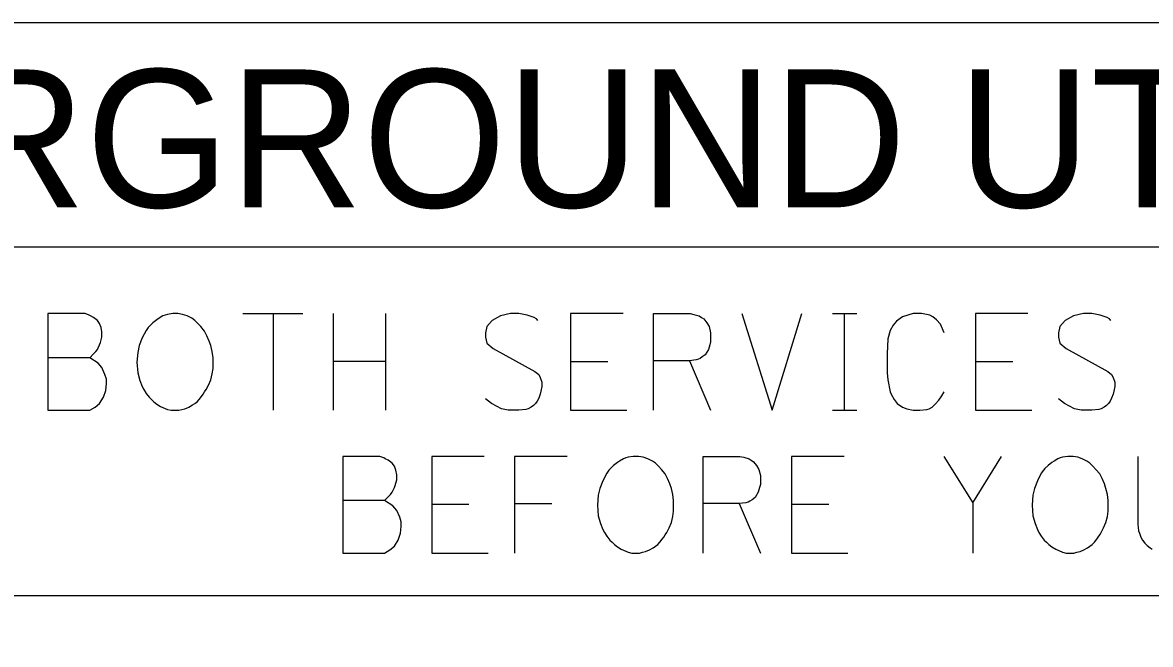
# Model space of a CAD drawing. Extents: x 10.6 to 44.6, y -2.6 to 23.4.
# Drawn here: x 14.869 to 16.503, y 6.002 to 6.904 of the extents above; entities that cross this region are included whole.
import ezdxf

# ---------------------------------------------------------------- set-up
doc = ezdxf.new("R2010")
doc.units = 0
doc.layers.add('SH_Data', color=7, linetype='Continuous')

msp = doc.modelspace()

# ---------------------------------------------------------------- linework, layer by layer
at = {"layer": 'SH_Data'}
for p, q in [((13.6278, 6.5791), (18.8278, 6.5791)), ((15.1879, 6.4821), (15.275, 6.4821)), ((15.232, 6.4821), (15.232, 6.3421)), ((15.3191, 6.4821), (15.3191, 6.3421)), ((15.3952, 6.3421), (15.3952, 6.4821)), ((16.0422, 6.4821), (16.0775, 6.4821)), ((16.0598, 6.3421), (16.0598, 6.4821)), ((15.3952, 6.4127), (15.3191, 6.4127)), ((15.663, 6.4127), (15.717, 6.4127)), ((15.835, 6.4137), (15.8658, 6.3421)), ((16.2494, 6.4127), (16.3034, 6.4127)), ((16.0422, 6.3421), (16.0775, 6.3421)), ((15.4617, 6.2056), (15.5157, 6.2056)), ((15.5819, 6.2067), (15.6359, 6.2067)), ((15.907, 6.2067), (15.9379, 6.135)), ((15.9831, 6.2056), (16.0371, 6.2056)), ((16.2454, 6.2078), (16.2454, 6.135)), ((13.6278, 6.0733), (18.8278, 6.0733))]:
    msp.add_line(p, q, dxfattribs=at)
msp.add_lwpolyline([(13.6278, 6.9042), (18.8278, 6.9042), (18.8278, 3.8042), (13.6278, 3.8042)], close=True, dxfattribs=at)
msp.add_lwpolyline([(13.6278, 6.9042), (18.8278, 6.9042), (18.8278, 3.8042), (13.6278, 3.8042)], close=True, dxfattribs=at)
for points in [[(14.9664, 6.4182), (14.9719, 6.4237), (14.9752, 6.427), (14.9774, 6.4303), (14.9785, 6.4325), (14.9807, 6.4369), (14.9818, 6.4402), (14.984, 6.4479), (14.984, 6.4512), (14.984, 6.4556), (14.9829, 6.4622), (14.9807, 6.4678), (14.9774, 6.4722), (14.9719, 6.4766), (14.9675, 6.4788), (14.9653, 6.4799), (14.9598, 6.4821), (14.9058, 6.4821), (14.9058, 6.3421), (14.9664, 6.3421), (14.9741, 6.3465), (14.9807, 6.352), (14.9862, 6.3608), (14.9895, 6.3708), (14.9906, 6.3807), (14.9906, 6.3873), (14.9884, 6.3939), (14.984, 6.4038), (14.9785, 6.4104), (14.9664, 6.4182), (14.9058, 6.4182)], [(15.0788, 6.481), (15.0755, 6.4799), (15.0722, 6.4788), (15.0667, 6.4755), (15.0634, 6.4733), (15.0579, 6.4689), (15.0535, 6.4645), (15.0512, 6.4622), (15.0479, 6.4578), (15.0424, 6.4468), (15.038, 6.4358), (15.0358, 6.4259), (15.0347, 6.4115), (15.0358, 6.3961), (15.0391, 6.3851), (15.0424, 6.3763), (15.0446, 6.3719), (15.0479, 6.3664), (15.0524, 6.3608), (15.0557, 6.3575), (15.059, 6.3542), (15.0634, 6.3509), (15.0689, 6.3476), (15.0788, 6.3432), (15.0843, 6.3421), (15.0953, 6.3421), (15.0997, 6.3432), (15.1042, 6.3443), (15.1097, 6.3465), (15.1152, 6.3498), (15.1185, 6.352), (15.1218, 6.3542), (15.1251, 6.3575), (15.1284, 6.3619), (15.1306, 6.3652), (15.1328, 6.3686), (15.135, 6.3719), (15.1383, 6.3785), (15.1416, 6.3862), (15.1438, 6.395), (15.145, 6.4027), (15.145, 6.4038), (15.145, 6.4115), (15.145, 6.4182), (15.1438, 6.427), (15.1416, 6.4358), (15.1394, 6.4424), (15.1361, 6.4501), (15.1328, 6.4567), (15.1273, 6.4634), (15.1229, 6.4678), (15.1185, 6.4722), (15.1141, 6.4755), (15.1075, 6.4788), (15.1009, 6.481), (15.0942, 6.4821), (15.0865, 6.4821), (15.0788, 6.481)], [(15.6156, 6.4722), (15.6134, 6.4744), (15.6101, 6.4766), (15.6002, 6.4799), (15.5881, 6.4821), (15.5792, 6.4821), (15.5759, 6.4821), (15.5616, 6.4788), (15.5495, 6.4722), (15.5418, 6.4634), (15.5396, 6.4545), (15.5396, 6.4479), (15.5418, 6.4391), (15.5506, 6.4314), (15.6112, 6.3983), (15.6167, 6.3939), (15.6189, 6.3895), (15.6211, 6.3829), (15.6211, 6.3763), (15.62, 6.3697), (15.6189, 6.3652), (15.6167, 6.3597), (15.6145, 6.3553), (15.6123, 6.352), (15.609, 6.3487), (15.6057, 6.3465), (15.6013, 6.3443), (15.598, 6.3432), (15.5881, 6.3421), (15.5726, 6.3421), (15.5627, 6.3443), (15.5484, 6.352), (15.5396, 6.3586)], [(15.7391, 6.4821), (15.663, 6.4821), (15.663, 6.3421), (15.7446, 6.3421)], [(15.7832, 6.3421), (15.7832, 6.4821), (15.8361, 6.4821), (15.8416, 6.481), (15.8493, 6.4788), (15.8526, 6.4766), (15.8559, 6.4744), (15.8603, 6.4689), (15.8636, 6.4634), (15.8658, 6.4545), (15.8658, 6.4413), (15.8647, 6.4369), (15.8625, 6.4303), (15.8581, 6.4226), (15.8537, 6.4193), (15.8504, 6.4171), (15.8482, 6.416), (15.8449, 6.4149), (15.835, 6.4137), (15.7832, 6.4137)], [(15.911, 6.4821), (15.9551, 6.3421), (15.9981, 6.4821)], [(16.2042, 6.4545), (16.1987, 6.4667), (16.1932, 6.4733), (16.1877, 6.4777), (16.1833, 6.4799), (16.1711, 6.4821), (16.159, 6.4821), (16.1436, 6.4777), (16.1348, 6.4711), (16.1304, 6.4656), (16.126, 6.4578), (16.1226, 6.4457), (16.1215, 6.4237), (16.1215, 6.4071), (16.1215, 6.3961), (16.1226, 6.3862), (16.126, 6.3686), (16.1271, 6.3652), (16.1315, 6.3575), (16.1359, 6.352), (16.1436, 6.3465), (16.1502, 6.3443), (16.159, 6.3421), (16.1689, 6.3421), (16.1789, 6.3432), (16.1822, 6.3443), (16.1866, 6.3465), (16.191, 6.3509), (16.1965, 6.3564), (16.2009, 6.363), (16.2042, 6.3686)], [(16.3255, 6.4821), (16.2494, 6.4821), (16.2494, 6.3421), (16.331, 6.3421)], [(16.4456, 6.4722), (16.4434, 6.4744), (16.4401, 6.4766), (16.4302, 6.4799), (16.4181, 6.4821), (16.4092, 6.4821), (16.4059, 6.4821), (16.3916, 6.4788), (16.3795, 6.4722), (16.3718, 6.4634), (16.3696, 6.4545), (16.3696, 6.4479), (16.3718, 6.4391), (16.3806, 6.4314), (16.4412, 6.3983), (16.4467, 6.3939), (16.4489, 6.3895), (16.4511, 6.3829), (16.4511, 6.3763), (16.45, 6.3697), (16.4489, 6.3652), (16.4467, 6.3597), (16.4445, 6.3553), (16.4423, 6.352), (16.439, 6.3487), (16.4357, 6.3465), (16.4313, 6.3443), (16.428, 6.3432), (16.4181, 6.3421), (16.4026, 6.3421), (16.3927, 6.3443), (16.3784, 6.352), (16.3696, 6.3586)], [(15.3934, 6.2111), (15.3989, 6.2166), (15.4022, 6.2199), (15.4044, 6.2232), (15.4055, 6.2254), (15.4077, 6.2298), (15.4088, 6.2331), (15.411, 6.2409), (15.411, 6.2442), (15.411, 6.2486), (15.4099, 6.2552), (15.4077, 6.2607), (15.4044, 6.2651), (15.3989, 6.2695), (15.3945, 6.2717), (15.3923, 6.2728), (15.3868, 6.275), (15.3328, 6.275), (15.3328, 6.135), (15.3934, 6.135), (15.4011, 6.1394), (15.4077, 6.145), (15.4132, 6.1538), (15.4165, 6.1637), (15.4176, 6.1736), (15.4176, 6.1802), (15.4154, 6.1868), (15.411, 6.1968), (15.4055, 6.2034), (15.3934, 6.2111), (15.3328, 6.2111)], [(15.5378, 6.275), (15.4617, 6.275), (15.4617, 6.135), (15.5433, 6.135)], [(15.6579, 6.275), (15.5819, 6.275), (15.5819, 6.135)], [(15.7461, 6.2739), (15.7428, 6.2728), (15.7395, 6.2717), (15.734, 6.2684), (15.7307, 6.2662), (15.7252, 6.2618), (15.7207, 6.2574), (15.7185, 6.2552), (15.7152, 6.2508), (15.7097, 6.2397), (15.7053, 6.2287), (15.7031, 6.2188), (15.702, 6.2045), (15.7031, 6.189), (15.7064, 6.178), (15.7097, 6.1692), (15.7119, 6.1648), (15.7152, 6.1593), (15.7197, 6.1538), (15.723, 6.1505), (15.7263, 6.1472), (15.7307, 6.1439), (15.7362, 6.1405), (15.7461, 6.1361), (15.7516, 6.135), (15.7626, 6.135), (15.767, 6.1361), (15.7715, 6.1372), (15.777, 6.1394), (15.7825, 6.1427), (15.7858, 6.145), (15.7891, 6.1472), (15.7924, 6.1505), (15.7957, 6.1549), (15.7979, 6.1582), (15.8001, 6.1615), (15.8023, 6.1648), (15.8056, 6.1714), (15.8089, 6.1791), (15.8111, 6.1879), (15.8122, 6.1957), (15.8122, 6.1968), (15.8122, 6.2045), (15.8122, 6.2111), (15.8111, 6.2199), (15.8089, 6.2287), (15.8067, 6.2353), (15.8034, 6.2431), (15.8001, 6.2497), (15.7946, 6.2563), (15.7902, 6.2607), (15.7858, 6.2651), (15.7814, 6.2684), (15.7748, 6.2717), (15.7682, 6.2739), (15.7615, 6.275), (15.7538, 6.275), (15.7461, 6.2739)], [(15.8552, 6.135), (15.8552, 6.275), (15.9082, 6.275), (15.9137, 6.2739), (15.9214, 6.2717), (15.9247, 6.2695), (15.928, 6.2673), (15.9324, 6.2618), (15.9357, 6.2563), (15.9379, 6.2475), (15.9379, 6.2342), (15.9368, 6.2298), (15.9346, 6.2232), (15.9302, 6.2155), (15.9258, 6.2122), (15.9225, 6.21), (15.9203, 6.2089), (15.917, 6.2078), (15.907, 6.2067), (15.8552, 6.2067)], [(16.0592, 6.275), (15.9831, 6.275), (15.9831, 6.135), (16.0647, 6.135)], [(16.2036, 6.275), (16.2454, 6.2078), (16.2873, 6.275)], [(16.3755, 6.2739), (16.3722, 6.2728), (16.3689, 6.2717), (16.3634, 6.2684), (16.3601, 6.2662), (16.3546, 6.2618), (16.3501, 6.2574), (16.3479, 6.2552), (16.3446, 6.2508), (16.3391, 6.2397), (16.3347, 6.2287), (16.3325, 6.2188), (16.3314, 6.2045), (16.3325, 6.189), (16.3358, 6.178), (16.3391, 6.1692), (16.3413, 6.1648), (16.3446, 6.1593), (16.3491, 6.1538), (16.3524, 6.1505), (16.3557, 6.1472), (16.3601, 6.1439), (16.3656, 6.1405), (16.3755, 6.1361), (16.381, 6.135), (16.392, 6.135), (16.3964, 6.1361), (16.4009, 6.1372), (16.4064, 6.1394), (16.4119, 6.1427), (16.4152, 6.145), (16.4185, 6.1472), (16.4218, 6.1505), (16.4251, 6.1549), (16.4273, 6.1582), (16.4295, 6.1615), (16.4317, 6.1648), (16.435, 6.1714), (16.4383, 6.1791), (16.4405, 6.1879), (16.4416, 6.1957), (16.4416, 6.1968), (16.4416, 6.2045), (16.4416, 6.2111), (16.4405, 6.2199), (16.4383, 6.2287), (16.4361, 6.2353), (16.4328, 6.2431), (16.4295, 6.2497), (16.424, 6.2563), (16.4196, 6.2607), (16.4152, 6.2651), (16.4108, 6.2684), (16.4042, 6.2717), (16.3976, 6.2739), (16.3909, 6.275), (16.3832, 6.275), (16.3755, 6.2739)], [(16.4846, 6.275), (16.4846, 6.1769), (16.4857, 6.167), (16.4868, 6.1637), (16.4891, 6.1582), (16.4913, 6.1538), (16.4946, 6.1494), (16.4968, 6.1472), (16.4979, 6.1461), (16.5023, 6.1427), (16.5056, 6.1405)]]:
    msp.add_lwpolyline(points, dxfattribs=at)

# ---------------------------------------------------------------- texts
msp.add_text('UNDERGROUND UTILITIES', height=0.2, dxfattribs=at).set_placement((14.0097, 6.6362))

doc.saveas('drawing.dxf')
